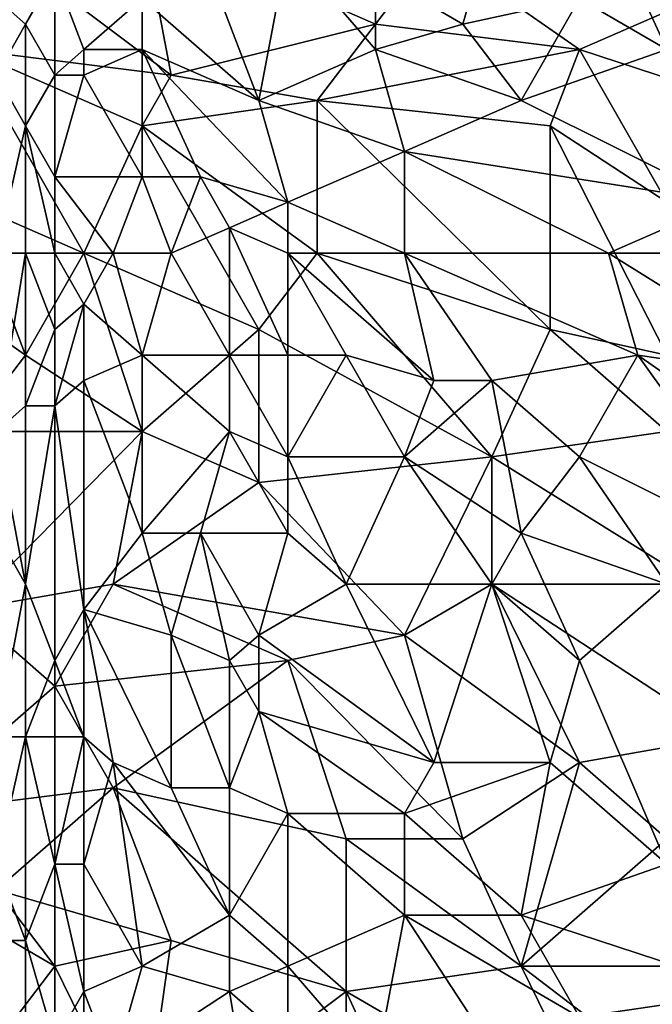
# Model space of a CAD drawing. Extents: x -161 to 11, y -10 to 160.
# Tile 318 of 499: x 0.3395 to 0.4365, y -0.0365 to 0.1146. Entities that reach past the tile are written whole.
import ezdxf

# ---------------------------------------------------------------- set-up
doc = ezdxf.new("R2010")
doc.units = 0
doc.header["$MEASUREMENT"] = 0
doc.layers.get('0').update_dxf_attribs({"linetype": 'CONTINUOUS'})

msp = doc.modelspace()

# ---------------------------------------------------------------- linework, layer by layer
for points in [[(0.33142, 0.12951, 0.2663), (0.35825, 0.12951, 0.26646), (0.36272, 0.10607, 0.26634)], [(0.36272, 0.10607, 0.26634), (0.33142, 0.10997, 0.26617), (0.33142, 0.12951, 0.2663)], [(0.35825, 0.12951, 0.26646), (0.40296, 0.1256, 0.26662), (0.39402, 0.11388, 0.26654)], [(0.39402, 0.11388, 0.26654), (0.36272, 0.10607, 0.26634), (0.35825, 0.12951, 0.26646)], [(0.40743, 0.11388, 0.38154), (0.4119, 0.12951, 0.3789), (0.39402, 0.12169, 0.38028)], [(0.4119, 0.12951, 0.3789), (0.40743, 0.11388, 0.38154), (0.42531, 0.11779, 0.38099)], [(0.42979, 0.12951, 0.37896), (0.42531, 0.11779, 0.38099), (0.43873, 0.10997, 0.38245)], [(0.44767, 0.11524, 0.38164), (0.42979, 0.12951, 0.37896), (0.43873, 0.10997, 0.38245)], [(0.37613, 0.10216, 0.38283), (0.36719, 0.1256, 0.37939), (0.35825, 0.11779, 0.3803)], [(0.3806, 0.1256, 0.3795), (0.36719, 0.1256, 0.37939), (0.37613, 0.10216, 0.38283)], [(0.3806, 0.1256, 0.3795), (0.37613, 0.10216, 0.38283), (0.39402, 0.10997, 0.38204)], [(0.39402, 0.12169, 0.38028), (0.3806, 0.1256, 0.3795), (0.39402, 0.10997, 0.38204)], [(0.40296, 0.1256, 0.26662), (0.42531, 0.10997, 0.26667), (0.39402, 0.11388, 0.26654)], [(0.42531, 0.10997, 0.26667), (0.40296, 0.1256, 0.26662), (0.45214, 0.12169, 0.26671)], [(0.34036, 0.11388, 0.37915), (0.34484, 0.12169, 0.37936), (0.33589, 0.11779, 0.37795)], [(0.34036, 0.11388, 0.37915), (0.34484, 0.10607, 0.38097), (0.34484, 0.12169, 0.37936)], [(0.35825, 0.11779, 0.3803), (0.34484, 0.12169, 0.37936), (0.34931, 0.10997, 0.3808)], [(0.34484, 0.12169, 0.37936), (0.34484, 0.10607, 0.38097), (0.34931, 0.10997, 0.3808)], [(0.39402, 0.12169, 0.38028), (0.39402, 0.10997, 0.38204), (0.40743, 0.11388, 0.38154)], [(0.42531, 0.10997, 0.26667), (0.45214, 0.12169, 0.26671), (0.46108, 0.09826, 0.26681)], [(0.34036, 0.11388, 0.37915), (0.33589, 0.11779, 0.37795), (0.33589, 0.10607, 0.37897)], [(0.35825, 0.10997, 0.38133), (0.35825, 0.11779, 0.3803), (0.34931, 0.10997, 0.3808)], [(0.37613, 0.10216, 0.38283), (0.35825, 0.11779, 0.3803), (0.35825, 0.10997, 0.38133)], [(0.40743, 0.11388, 0.38154), (0.41637, 0.10216, 0.38344), (0.42531, 0.11779, 0.38099)], [(0.42531, 0.11779, 0.38099), (0.41637, 0.10216, 0.38344), (0.43873, 0.10997, 0.38245)], [(0.33589, 0.10607, 0.37897), (0.34036, 0.09826, 0.3807), (0.34036, 0.11388, 0.37915)], [(0.34036, 0.09826, 0.3807), (0.34484, 0.10607, 0.38097), (0.34036, 0.11388, 0.37915)], [(0.38508, 0.10216, 0.26651), (0.36272, 0.10607, 0.26634), (0.39402, 0.11388, 0.26654)], [(0.38508, 0.10216, 0.26651), (0.39402, 0.11388, 0.26654), (0.42531, 0.10997, 0.26667)], [(0.39402, 0.10997, 0.38204), (0.41637, 0.10216, 0.38344), (0.40743, 0.11388, 0.38154)], [(0.35825, 0.09826, 0.26634), (0.33142, 0.10997, 0.26617), (0.36272, 0.10607, 0.26634)], [(0.34931, 0.07872, 0.26634), (0.33142, 0.10997, 0.26617), (0.35825, 0.09826, 0.26634)], [(0.33142, 0.10997, 0.26617), (0.34931, 0.07872, 0.26634), (0.33142, 0.08654, 0.26622)], [(0.34931, 0.10607, 0.38117), (0.34931, 0.10997, 0.3808), (0.34484, 0.10607, 0.38097)], [(0.35825, 0.10997, 0.38133), (0.34931, 0.10997, 0.3808), (0.34931, 0.10607, 0.38117)], [(0.35825, 0.10997, 0.38133), (0.34931, 0.10607, 0.38117), (0.35825, 0.09044, 0.3836)], [(0.35825, 0.10997, 0.38133), (0.3806, 0.08654, 0.38497), (0.37613, 0.10216, 0.38283)], [(0.35825, 0.10997, 0.38133), (0.36719, 0.09044, 0.38409), (0.3806, 0.08654, 0.38497)], [(0.36719, 0.09044, 0.38409), (0.35825, 0.10997, 0.38133), (0.35825, 0.09044, 0.3836)], [(0.39849, 0.09435, 0.3843), (0.39402, 0.10997, 0.38204), (0.37613, 0.10216, 0.38283)], [(0.42531, 0.10997, 0.26667), (0.42084, 0.09826, 0.26674), (0.38508, 0.10216, 0.26651)], [(0.41637, 0.10216, 0.38344), (0.39402, 0.10997, 0.38204), (0.39849, 0.09435, 0.3843)], [(0.44767, 0.08654, 0.38618), (0.43873, 0.10997, 0.38245), (0.41637, 0.10216, 0.38344)], [(0.43873, 0.08654, 0.26697), (0.42084, 0.09826, 0.26674), (0.42531, 0.10997, 0.26667)], [(0.46108, 0.09826, 0.26681), (0.43873, 0.08654, 0.26697), (0.42531, 0.10997, 0.26667)], [(0.33589, 0.10607, 0.37897), (0.33589, 0.07872, 0.38169), (0.34036, 0.09826, 0.3807)], [(0.34484, 0.10607, 0.38097), (0.34036, 0.09826, 0.3807), (0.34484, 0.09044, 0.38247)], [(0.34931, 0.10607, 0.38117), (0.34484, 0.09044, 0.38247), (0.35825, 0.09044, 0.3836)], [(0.34931, 0.10607, 0.38117), (0.34484, 0.10607, 0.38097), (0.34484, 0.09044, 0.38247)], [(0.35825, 0.09826, 0.26634), (0.36272, 0.10607, 0.26634), (0.38508, 0.10216, 0.26651)], [(0.35825, 0.09826, 0.26634), (0.38508, 0.10216, 0.26651), (0.38508, 0.07872, 0.26665)], [(0.37613, 0.10216, 0.38283), (0.3806, 0.08654, 0.38497), (0.39849, 0.09435, 0.3843)], [(0.42084, 0.09826, 0.26674), (0.42084, 0.06701, 0.26705), (0.38508, 0.10216, 0.26651)], [(0.38508, 0.10216, 0.26651), (0.42084, 0.06701, 0.26705), (0.38508, 0.07872, 0.26665)], [(0.44767, 0.08654, 0.38618), (0.41637, 0.10216, 0.38344), (0.39849, 0.09435, 0.3843)], [(0.34036, 0.09826, 0.3807), (0.33589, 0.07872, 0.38169), (0.34036, 0.07872, 0.38238)], [(0.34484, 0.09044, 0.38247), (0.34036, 0.09826, 0.3807), (0.34484, 0.07872, 0.38357)], [(0.34036, 0.09826, 0.3807), (0.34036, 0.07872, 0.38238), (0.34484, 0.07872, 0.38357)], [(0.37613, 0.06701, 0.26656), (0.34931, 0.07872, 0.26634), (0.35825, 0.09826, 0.26634)], [(0.37613, 0.06701, 0.26656), (0.35825, 0.09826, 0.26634), (0.38508, 0.07872, 0.26665)], [(0.43873, 0.08654, 0.26697), (0.43873, 0.0631, 0.26724), (0.42084, 0.09826, 0.26674)], [(0.43873, 0.0631, 0.26724), (0.42084, 0.06701, 0.26705), (0.42084, 0.09826, 0.26674)], [(0.39849, 0.07872, 0.38633), (0.39849, 0.09435, 0.3843), (0.3806, 0.08654, 0.38497)], [(0.42979, 0.07872, 0.38698), (0.44767, 0.08654, 0.38618), (0.39849, 0.09435, 0.3843)], [(0.42979, 0.07872, 0.38698), (0.39849, 0.09435, 0.3843), (0.39849, 0.07872, 0.38633)], [(0.34484, 0.09044, 0.38247), (0.35378, 0.07872, 0.38447), (0.35825, 0.09044, 0.3836)], [(0.34484, 0.09044, 0.38247), (0.34484, 0.07872, 0.38357), (0.35378, 0.07872, 0.38447)], [(0.36272, 0.07872, 0.38517), (0.35825, 0.09044, 0.3836), (0.35378, 0.07872, 0.38447)], [(0.35825, 0.09044, 0.3836), (0.36272, 0.07872, 0.38517), (0.36719, 0.09044, 0.38409)], [(0.37166, 0.08263, 0.38518), (0.36719, 0.09044, 0.38409), (0.36272, 0.07872, 0.38517)], [(0.3806, 0.08654, 0.38497), (0.36719, 0.09044, 0.38409), (0.37166, 0.08263, 0.38518)], [(0.31801, 0.07872, 0.26612), (0.33142, 0.08654, 0.26622), (0.34036, 0.0631, 0.26618)], [(0.34036, 0.0631, 0.26618), (0.33142, 0.08654, 0.26622), (0.34931, 0.07872, 0.26634)], [(0.3806, 0.07872, 0.3859), (0.3806, 0.08654, 0.38497), (0.37166, 0.08263, 0.38518)], [(0.39849, 0.07872, 0.38633), (0.3806, 0.08654, 0.38497), (0.3806, 0.07872, 0.3859)], [(0.4432, 0.07872, 0.38721), (0.44767, 0.08654, 0.38618), (0.42979, 0.07872, 0.38698)], [(0.36272, 0.07872, 0.38517), (0.37166, 0.0631, 0.3872), (0.37166, 0.08263, 0.38518)], [(0.37166, 0.08263, 0.38518), (0.3806, 0.0631, 0.38759), (0.3806, 0.07872, 0.3859)], [(0.3806, 0.0631, 0.38759), (0.37166, 0.08263, 0.38518), (0.37166, 0.0631, 0.3872)], [(0.34036, 0.0631, 0.26618), (0.33142, 0.05138, 0.26598), (0.31801, 0.07872, 0.26612)], [(0.34036, 0.07872, 0.38238), (0.33589, 0.07872, 0.38169), (0.33589, 0.05138, 0.38402)], [(0.33589, 0.05138, 0.38402), (0.34036, 0.05529, 0.38423), (0.34036, 0.07872, 0.38238)], [(0.34484, 0.06701, 0.38455), (0.34484, 0.07872, 0.38357), (0.34036, 0.07872, 0.38238)], [(0.34036, 0.07872, 0.38238), (0.34036, 0.05529, 0.38423), (0.34484, 0.06701, 0.38455)], [(0.34931, 0.07872, 0.26634), (0.35825, 0.05138, 0.26624), (0.34036, 0.0631, 0.26618)], [(0.34931, 0.07091, 0.38477), (0.35378, 0.07872, 0.38447), (0.34484, 0.07872, 0.38357)], [(0.34484, 0.07872, 0.38357), (0.34484, 0.06701, 0.38455), (0.34931, 0.07091, 0.38477)], [(0.34931, 0.07091, 0.38477), (0.35825, 0.0631, 0.38636), (0.35378, 0.07872, 0.38447)], [(0.35825, 0.05138, 0.26624), (0.34931, 0.07872, 0.26634), (0.37613, 0.06701, 0.26656)], [(0.36272, 0.07872, 0.38517), (0.35378, 0.07872, 0.38447), (0.35825, 0.0631, 0.38636)], [(0.37166, 0.0631, 0.3872), (0.36272, 0.07872, 0.38517), (0.35825, 0.0631, 0.38636)], [(0.38508, 0.07872, 0.26665), (0.4119, 0.04747, 0.26691), (0.37613, 0.06701, 0.26656)], [(0.40296, 0.05919, 0.38867), (0.39849, 0.07872, 0.38633), (0.3806, 0.07872, 0.3859)], [(0.3806, 0.07872, 0.3859), (0.38955, 0.0631, 0.38789), (0.40296, 0.05919, 0.38867)], [(0.38955, 0.0631, 0.38789), (0.3806, 0.07872, 0.3859), (0.3806, 0.0631, 0.38759)], [(0.4119, 0.04747, 0.26691), (0.38508, 0.07872, 0.26665), (0.42084, 0.06701, 0.26705)], [(0.43426, 0.0631, 0.38904), (0.42979, 0.07872, 0.38698), (0.39849, 0.07872, 0.38633)], [(0.39849, 0.07872, 0.38633), (0.4119, 0.05919, 0.38893), (0.43426, 0.0631, 0.38904)], [(0.39849, 0.07872, 0.38633), (0.40296, 0.05919, 0.38867), (0.4119, 0.05919, 0.38893)], [(0.46108, 0.05919, 0.39004), (0.42979, 0.07872, 0.38698), (0.43426, 0.0631, 0.38904)], [(0.46108, 0.05919, 0.39004), (0.4432, 0.07872, 0.38721), (0.42979, 0.07872, 0.38698)], [(0.34931, 0.07091, 0.38477), (0.34484, 0.06701, 0.38455), (0.34484, 0.05529, 0.38551)], [(0.34484, 0.05529, 0.38551), (0.34931, 0.05919, 0.38579), (0.34931, 0.07091, 0.38477)], [(0.35825, 0.0631, 0.38636), (0.34931, 0.07091, 0.38477), (0.34931, 0.05919, 0.38579)], [(0.34036, 0.05529, 0.38423), (0.34484, 0.05529, 0.38551), (0.34484, 0.06701, 0.38455)], [(0.37613, 0.04357, 0.26642), (0.35825, 0.05138, 0.26624), (0.37613, 0.06701, 0.26656)], [(0.37613, 0.04357, 0.26642), (0.37613, 0.06701, 0.26656), (0.4119, 0.04747, 0.26691)], [(0.4119, 0.04747, 0.26691), (0.42084, 0.06701, 0.26705), (0.43873, 0.05138, 0.26726)], [(0.42084, 0.06701, 0.26705), (0.43873, 0.0631, 0.26724), (0.43873, 0.05138, 0.26726)], [(0.35825, 0.05138, 0.26624), (0.33142, 0.05138, 0.26598), (0.34036, 0.0631, 0.26618)], [(0.35825, 0.03576, 0.38856), (0.35825, 0.0631, 0.38636), (0.34931, 0.05919, 0.38579)], [(0.37166, 0.05138, 0.3883), (0.37166, 0.0631, 0.3872), (0.35825, 0.0631, 0.38636)], [(0.35825, 0.0631, 0.38636), (0.35825, 0.03576, 0.38856), (0.37166, 0.05138, 0.3883)], [(0.37166, 0.0631, 0.3872), (0.3806, 0.04747, 0.38907), (0.3806, 0.0631, 0.38759)], [(0.3806, 0.04747, 0.38907), (0.37166, 0.0631, 0.3872), (0.37166, 0.05138, 0.3883)], [(0.3806, 0.0631, 0.38759), (0.3806, 0.04747, 0.38907), (0.38955, 0.0631, 0.38789)], [(0.39849, 0.04747, 0.38968), (0.38955, 0.0631, 0.38789), (0.3806, 0.04747, 0.38907)], [(0.38955, 0.0631, 0.38789), (0.39849, 0.04747, 0.38968), (0.40296, 0.05919, 0.38867)], [(0.42531, 0.04747, 0.39054), (0.43426, 0.0631, 0.38904), (0.4119, 0.05919, 0.38893)], [(0.45661, 0.03185, 0.39293), (0.43426, 0.0631, 0.38904), (0.42531, 0.04747, 0.39054)], [(0.43426, 0.0631, 0.38904), (0.45661, 0.04747, 0.39129), (0.46108, 0.05919, 0.39004)], [(0.43426, 0.0631, 0.38904), (0.45661, 0.03185, 0.39293), (0.45661, 0.04747, 0.39129)], [(0.34931, 0.02404, 0.38836), (0.34931, 0.05919, 0.38579), (0.34484, 0.05529, 0.38551)], [(0.34931, 0.05919, 0.38579), (0.34931, 0.02404, 0.38836), (0.35825, 0.03576, 0.38856)], [(0.40296, 0.05919, 0.38867), (0.39849, 0.04747, 0.38968), (0.4119, 0.05919, 0.38893)], [(0.41637, 0.03576, 0.3914), (0.4119, 0.05919, 0.38893), (0.39849, 0.04747, 0.38968)], [(0.4119, 0.05919, 0.38893), (0.41637, 0.03576, 0.3914), (0.42531, 0.04747, 0.39054)], [(0.34036, 0.05529, 0.38423), (0.33589, 0.05138, 0.38402), (0.34036, 0.02794, 0.38616)], [(0.34484, 0.05529, 0.38551), (0.34036, 0.05529, 0.38423), (0.34036, 0.02794, 0.38616)], [(0.34036, 0.02794, 0.38616), (0.34484, 0.01622, 0.3882), (0.34484, 0.05529, 0.38551)], [(0.34484, 0.05529, 0.38551), (0.34484, 0.01622, 0.3882), (0.34931, 0.02404, 0.38836)], [(0.33142, 0.05138, 0.26598), (0.35825, 0.05138, 0.26624), (0.33142, 0.02404, 0.26575)], [(0.35378, 0.02794, 0.26602), (0.33142, 0.02404, 0.26575), (0.35825, 0.05138, 0.26624)], [(0.34036, 0.02794, 0.38616), (0.33589, 0.05138, 0.38402), (0.33589, 0.03576, 0.3852)], [(0.35378, 0.02794, 0.26602), (0.35825, 0.05138, 0.26624), (0.37613, 0.04357, 0.26642)], [(0.36719, 0.03576, 0.38928), (0.37166, 0.05138, 0.3883), (0.35825, 0.03576, 0.38856)], [(0.37166, 0.05138, 0.3883), (0.36719, 0.03576, 0.38928), (0.3806, 0.03576, 0.39009)], [(0.37166, 0.05138, 0.3883), (0.3806, 0.03576, 0.39009), (0.3806, 0.04747, 0.38907)], [(0.4432, 0.02794, 0.26728), (0.4119, 0.04747, 0.26691), (0.43873, 0.05138, 0.26726)], [(0.37613, 0.04357, 0.26642), (0.4119, 0.04747, 0.26691), (0.39849, 0.02013, 0.26663)], [(0.39849, 0.04747, 0.38968), (0.3806, 0.04747, 0.38907), (0.38955, 0.02794, 0.39109)], [(0.38955, 0.02794, 0.39109), (0.3806, 0.04747, 0.38907), (0.3806, 0.03576, 0.39009)], [(0.39849, 0.04747, 0.38968), (0.38955, 0.02794, 0.39109), (0.4119, 0.02794, 0.39193)], [(0.39849, 0.04747, 0.38968), (0.4119, 0.02794, 0.39193), (0.41637, 0.03576, 0.3914)], [(0.4119, 0.04747, 0.26691), (0.4119, 0.02794, 0.26685), (0.39849, 0.02013, 0.26663)], [(0.4119, 0.02794, 0.26685), (0.4119, 0.04747, 0.26691), (0.4432, 0.02794, 0.26728)], [(0.43873, 0.02794, 0.39285), (0.42531, 0.04747, 0.39054), (0.41637, 0.03576, 0.3914)], [(0.42531, 0.04747, 0.39054), (0.43873, 0.02794, 0.39285), (0.45661, 0.03185, 0.39293)], [(0.39849, 0.02013, 0.26663), (0.35378, 0.02794, 0.26602), (0.37613, 0.04357, 0.26642)], [(0.33589, 0.00451, 0.38706), (0.34036, 0.02794, 0.38616), (0.33589, 0.03576, 0.3852)], [(0.35825, 0.03576, 0.38856), (0.34931, 0.02404, 0.38836), (0.36272, 0.02013, 0.39002)], [(0.36719, 0.03576, 0.38928), (0.35825, 0.03576, 0.38856), (0.36272, 0.02013, 0.39002)], [(0.36272, 0.02013, 0.39002), (0.37166, 0.01622, 0.39099), (0.36719, 0.03576, 0.38928)], [(0.3806, 0.03576, 0.39009), (0.36719, 0.03576, 0.38928), (0.37613, 0.02013, 0.39103)], [(0.36719, 0.03576, 0.38928), (0.37166, 0.01622, 0.39099), (0.37613, 0.02013, 0.39103)], [(0.3806, 0.03576, 0.39009), (0.37613, 0.02013, 0.39103), (0.38955, 0.02794, 0.39109)], [(0.42531, 0.01622, 0.39346), (0.41637, 0.03576, 0.3914), (0.4119, 0.02794, 0.39193)], [(0.41637, 0.03576, 0.3914), (0.42531, 0.01622, 0.39346), (0.43873, 0.02794, 0.39285)], [(0.33142, 0.02404, 0.26575), (0.35378, 0.02794, 0.26602), (0.34484, 0.01232, 0.26586)], [(0.33589, 0.00451, 0.38706), (0.34036, 0.00451, 0.38748), (0.34036, 0.02794, 0.38616)], [(0.34036, 0.02794, 0.38616), (0.34036, 0.00451, 0.38748), (0.34484, 0.01622, 0.3882)], [(0.34484, 0.01232, 0.26586), (0.35378, 0.02794, 0.26602), (0.3806, 0.01622, 0.26636)], [(0.35378, 0.02794, 0.26602), (0.39849, 0.02013, 0.26663), (0.3806, 0.01622, 0.26636)], [(0.40296, 0.0006, 0.39373), (0.38955, 0.02794, 0.39109), (0.37613, 0.02013, 0.39103)], [(0.4119, 0.02794, 0.39193), (0.38955, 0.02794, 0.39109), (0.40296, 0.0006, 0.39373)], [(0.39849, 0.02013, 0.26663), (0.4119, 0.02794, 0.26685), (0.42531, 0.0006, 0.26698)], [(0.4119, 0.02794, 0.39193), (0.40296, 0.0006, 0.39373), (0.42084, 0.0006, 0.3946)], [(0.4119, 0.02794, 0.39193), (0.42084, 0.0006, 0.3946), (0.42531, 0.01622, 0.39346)], [(0.4119, 0.02794, 0.26685), (0.4432, 0.02794, 0.26728), (0.44767, 0.00451, 0.26726)], [(0.42531, 0.0006, 0.26698), (0.4119, 0.02794, 0.26685), (0.44767, 0.00451, 0.26726)], [(0.43873, 0.02794, 0.39285), (0.42531, 0.01622, 0.39346), (0.43873, -0.01503, 0.39659)], [(0.32248, -0.00721, 0.26563), (0.33142, 0.02404, 0.26575), (0.34484, 0.01232, 0.26586)], [(0.34484, 0.01622, 0.3882), (0.34931, 0.00451, 0.38955), (0.34931, 0.02404, 0.38836)], [(0.36272, -0.00331, 0.39142), (0.36272, 0.02013, 0.39002), (0.34931, 0.02404, 0.38836)], [(0.34931, 0.02404, 0.38836), (0.35378, 0.0006, 0.39031), (0.36272, -0.00331, 0.39142)], [(0.34931, 0.00451, 0.38955), (0.35378, 0.0006, 0.39031), (0.34931, 0.02404, 0.38836)], [(0.37166, 0.01622, 0.39099), (0.36272, 0.02013, 0.39002), (0.37166, -0.00331, 0.39221)], [(0.36272, -0.00331, 0.39142), (0.37166, -0.00331, 0.39221), (0.36272, 0.02013, 0.39002)], [(0.37613, 0.02013, 0.39103), (0.37166, 0.01622, 0.39099), (0.37613, 0.00841, 0.39183)], [(0.37613, 0.02013, 0.39103), (0.37613, 0.00841, 0.39183), (0.40296, 0.0006, 0.39373)], [(0.3806, 0.01622, 0.26636), (0.39849, 0.02013, 0.26663), (0.40743, -0.01112, 0.26667)], [(0.40743, -0.01112, 0.26667), (0.39849, 0.02013, 0.26663), (0.42531, 0.0006, 0.26698)], [(0.34036, 0.00451, 0.38748), (0.34484, 0.00451, 0.38885), (0.34484, 0.01622, 0.3882)], [(0.34484, 0.01622, 0.3882), (0.34484, 0.00451, 0.38885), (0.34931, 0.00451, 0.38955)], [(0.35378, -0.00331, 0.26598), (0.34484, 0.01232, 0.26586), (0.3806, 0.01622, 0.26636)], [(0.35378, -0.00331, 0.26598), (0.3806, 0.01622, 0.26636), (0.38955, -0.01112, 0.26644)], [(0.37166, 0.01622, 0.39099), (0.37166, -0.00331, 0.39221), (0.37613, 0.00841, 0.39183)], [(0.40743, -0.01112, 0.26667), (0.38955, -0.01112, 0.26644), (0.3806, 0.01622, 0.26636)], [(0.43873, -0.01503, 0.39659), (0.42531, 0.01622, 0.39346), (0.42084, 0.0006, 0.3946)], [(0.32248, -0.00721, 0.26563), (0.34484, 0.01232, 0.26586), (0.35378, -0.00331, 0.26598)], [(0.37166, -0.00331, 0.39221), (0.3806, -0.00721, 0.3931), (0.37613, 0.00841, 0.39183)], [(0.39849, -0.00721, 0.39404), (0.40296, 0.0006, 0.39373), (0.37613, 0.00841, 0.39183)], [(0.37613, 0.00841, 0.39183), (0.3806, -0.00721, 0.3931), (0.39849, -0.00721, 0.39404)], [(0.34036, 0.00451, 0.38748), (0.33589, 0.00451, 0.38706), (0.33589, -0.01503, 0.38801)], [(0.33589, -0.01503, 0.38801), (0.34036, -0.02674, 0.38872), (0.34036, 0.00451, 0.38748)], [(0.34484, 0.00451, 0.38885), (0.34036, 0.00451, 0.38748), (0.34484, -0.01503, 0.38975)], [(0.34036, 0.00451, 0.38748), (0.34036, -0.02674, 0.38872), (0.34484, -0.01503, 0.38975)], [(0.34484, -0.01503, 0.38975), (0.34931, 0.00451, 0.38955), (0.34484, 0.00451, 0.38885)], [(0.34931, 0.00451, 0.38955), (0.34484, -0.01503, 0.38975), (0.34931, -0.01503, 0.39053)], [(0.34931, -0.01503, 0.39053), (0.35378, 0.0006, 0.39031), (0.34931, 0.00451, 0.38955)], [(0.42531, 0.0006, 0.26698), (0.44767, 0.00451, 0.26726), (0.43873, -0.01112, 0.2671)], [(0.34931, -0.01503, 0.39053), (0.35825, -0.03065, 0.39231), (0.35378, 0.0006, 0.39031)], [(0.35378, 0.0006, 0.39031), (0.35825, -0.03065, 0.39231), (0.37166, -0.02284, 0.39325)], [(0.37166, -0.02284, 0.39325), (0.36272, -0.00331, 0.39142), (0.35378, 0.0006, 0.39031)], [(0.42084, 0.0006, 0.3946), (0.40296, 0.0006, 0.39373), (0.39849, -0.00721, 0.39404)], [(0.41637, -0.02284, 0.39607), (0.42084, 0.0006, 0.3946), (0.39849, -0.00721, 0.39404)], [(0.40743, -0.01112, 0.26667), (0.42531, 0.0006, 0.26698), (0.41637, -0.03065, 0.26673)], [(0.41637, -0.03065, 0.26673), (0.42531, 0.0006, 0.26698), (0.43873, -0.01112, 0.2671)], [(0.42084, 0.0006, 0.3946), (0.41637, -0.02284, 0.39607), (0.43873, -0.01503, 0.39659)], [(0.33589, -0.01893, 0.26576), (0.32248, -0.00721, 0.26563), (0.35378, -0.00331, 0.26598)], [(0.36272, -0.02674, 0.26606), (0.33589, -0.01893, 0.26576), (0.35378, -0.00331, 0.26598)], [(0.38955, -0.03456, 0.26636), (0.35378, -0.00331, 0.26598), (0.38955, -0.01112, 0.26644)], [(0.35378, -0.00331, 0.26598), (0.38955, -0.03456, 0.26636), (0.36272, -0.02674, 0.26606)], [(0.37166, -0.02284, 0.39325), (0.37166, -0.00331, 0.39221), (0.36272, -0.00331, 0.39142)], [(0.3806, -0.00721, 0.3931), (0.37166, -0.00331, 0.39221), (0.37166, -0.02284, 0.39325)], [(0.3806, -0.00721, 0.3931), (0.37166, -0.02284, 0.39325), (0.3806, -0.03065, 0.39436)], [(0.39849, -0.02284, 0.39502), (0.39849, -0.00721, 0.39404), (0.3806, -0.00721, 0.3931)], [(0.39849, -0.02284, 0.39502), (0.3806, -0.00721, 0.3931), (0.3806, -0.03065, 0.39436)], [(0.41637, -0.02284, 0.39607), (0.39849, -0.00721, 0.39404), (0.39849, -0.02284, 0.39502)], [(0.41637, -0.03065, 0.26673), (0.38955, -0.01112, 0.26644), (0.40743, -0.01112, 0.26667)], [(0.38955, -0.01112, 0.26644), (0.41637, -0.03065, 0.26673), (0.38955, -0.03456, 0.26636)], [(0.45214, -0.03065, 0.26712), (0.41637, -0.03065, 0.26673), (0.43873, -0.01112, 0.2671)], [(0.34484, -0.03065, 0.26586), (0.31801, -0.01503, 0.2656), (0.33589, -0.01893, 0.26576)], [(0.33589, -0.04237, 0.26579), (0.31801, -0.01503, 0.2656), (0.34484, -0.03065, 0.26586)], [(0.33589, -0.01503, 0.38801), (0.33589, -0.02674, 0.38844), (0.34036, -0.02674, 0.38872)], [(0.34484, -0.01503, 0.38975), (0.34036, -0.02674, 0.38872), (0.34484, -0.04237, 0.39068)], [(0.34931, -0.01503, 0.39053), (0.34484, -0.01503, 0.38975), (0.34931, -0.03456, 0.39137)], [(0.34484, -0.01503, 0.38975), (0.34484, -0.04237, 0.39068), (0.34931, -0.03456, 0.39137)], [(0.34931, -0.01503, 0.39053), (0.34931, -0.03456, 0.39137), (0.35825, -0.03065, 0.39231)], [(0.45214, -0.03456, 0.39858), (0.43873, -0.01503, 0.39659), (0.41637, -0.02284, 0.39607)], [(0.34484, -0.03065, 0.26586), (0.33589, -0.01893, 0.26576), (0.36272, -0.02674, 0.26606)], [(0.37166, -0.03456, 0.39377), (0.37166, -0.02284, 0.39325), (0.35825, -0.03065, 0.39231)], [(0.3806, -0.03065, 0.39436), (0.37166, -0.02284, 0.39325), (0.37166, -0.03456, 0.39377)], [(0.39402, -0.04628, 0.3959), (0.39849, -0.02284, 0.39502), (0.3806, -0.03065, 0.39436)], [(0.39402, -0.04628, 0.3959), (0.41637, -0.05018, 0.39761), (0.39849, -0.02284, 0.39502)], [(0.42531, -0.03846, 0.39754), (0.41637, -0.02284, 0.39607), (0.39849, -0.02284, 0.39502)], [(0.41637, -0.05018, 0.39761), (0.42531, -0.03846, 0.39754), (0.39849, -0.02284, 0.39502)], [(0.41637, -0.02284, 0.39607), (0.42531, -0.03846, 0.39754), (0.45214, -0.03456, 0.39858)], [(0.34036, -0.05409, 0.38952), (0.34036, -0.02674, 0.38872), (0.33589, -0.02674, 0.38844)], [(0.34036, -0.05409, 0.38952), (0.33589, -0.02674, 0.38844), (0.33589, -0.04628, 0.38896)], [(0.34036, -0.02674, 0.38872), (0.34036, -0.05409, 0.38952), (0.34484, -0.04237, 0.39068)], [(0.34484, -0.03065, 0.26586), (0.36272, -0.02674, 0.26606), (0.35825, -0.05799, 0.26597)], [(0.35825, -0.05799, 0.26597), (0.36272, -0.02674, 0.26606), (0.38955, -0.03456, 0.26636)], [(0.35825, -0.05799, 0.26597), (0.33589, -0.04237, 0.26579), (0.34484, -0.03065, 0.26586)], [(0.35378, -0.04628, 0.39239), (0.35825, -0.03065, 0.39231), (0.34931, -0.03456, 0.39137)], [(0.37166, -0.03456, 0.39377), (0.35825, -0.03065, 0.39231), (0.35378, -0.04628, 0.39239)], [(0.3806, -0.04237, 0.39482), (0.3806, -0.03065, 0.39436), (0.37166, -0.03456, 0.39377)], [(0.3806, -0.04237, 0.39482), (0.39402, -0.04628, 0.3959), (0.3806, -0.03065, 0.39436)], [(0.38955, -0.03456, 0.26636), (0.41637, -0.03065, 0.26673), (0.42979, -0.05799, 0.26678)], [(0.45214, -0.05799, 0.267), (0.41637, -0.03065, 0.26673), (0.45214, -0.03065, 0.26712)], [(0.41637, -0.03065, 0.26673), (0.45214, -0.05799, 0.267), (0.42979, -0.05799, 0.26678)], [(0.34484, -0.04237, 0.39068), (0.34931, -0.05409, 0.39196), (0.34931, -0.03456, 0.39137)], [(0.34931, -0.03456, 0.39137), (0.34931, -0.05409, 0.39196), (0.35378, -0.04628, 0.39239)], [(0.37613, -0.0619, 0.39517), (0.37166, -0.03456, 0.39377), (0.35378, -0.04628, 0.39239)], [(0.35825, -0.05799, 0.26597), (0.38955, -0.03456, 0.26636), (0.38955, -0.05799, 0.26628)], [(0.3806, -0.04237, 0.39482), (0.37166, -0.03456, 0.39377), (0.37613, -0.0619, 0.39517)], [(0.39849, -0.05409, 0.2664), (0.38955, -0.03456, 0.26636), (0.42979, -0.05799, 0.26678)], [(0.39849, -0.05409, 0.2664), (0.38955, -0.05799, 0.26628), (0.38955, -0.03456, 0.26636)], [(0.42531, -0.03846, 0.39754), (0.45214, -0.04628, 0.39935), (0.45214, -0.03456, 0.39858)]]:
    msp.add_3dface(points)

doc.saveas('drawing.dxf')
